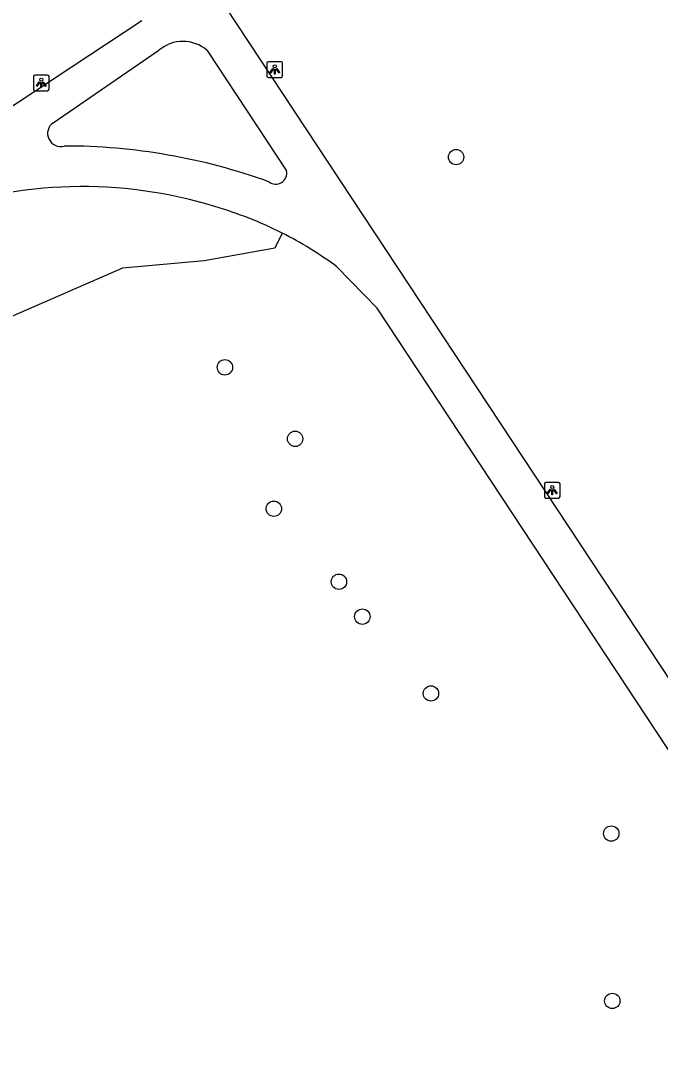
# Model space of a CAD drawing. Extents: x 158352 to 159489, y 383828 to 384597.
# Drawn here: x 158602.1 to 158642.9, y 384225.8 to 384292 of the extents above; entities that cross this region are included whole.
import ezdxf

# ---------------------------------------------------------------- set-up
doc = ezdxf.new("R2010")
doc.units = 0
for name, color, linetype in [('IMGEO_Boom', 7, 'Continuous'), ('IMGEO_Groenvoorziening', 7, 'Continuous'), ('IMGEO_Lichtpunt', 7, 'Continuous'), ('IMGEO_Voetgangersgebied_gesloten', 7, 'Continuous')]:
    doc.layers.add(name, color=color, linetype=linetype)

msp = doc.modelspace()

# ---------------------------------------------------------------- linework, layer by layer
at = {"layer": 'IMGEO_Boom'}
for centre in [(158629.858, 384283.372), (158615.139, 384269.991), (158619.608, 384265.44), (158618.254, 384260.991), (158622.4, 384256.344), (158623.888, 384254.122), (158628.258, 384249.233), (158639.74, 384240.314), (158639.806, 384229.663)]:
    msp.add_circle(centre, 0.489, dxfattribs=at)
at = {"layer": 'IMGEO_Groenvoorziening'}
msp.add_lwpolyline([(158618.781, 384278.538), (158618.311, 384277.576), (158613.814, 384276.765), (158608.615, 384276.304), (158601.646, 384273.273), (158595.94, 384274.467), (158594.851, 384276.932), (158594.761, 384278.785)], dxfattribs=at)
at = {"layer": 'IMGEO_Lichtpunt'}
for p, q in [((158617.811, 384289.351), (158617.811, 384288.544)), ((158617.811, 384289.351), (158617.811, 384288.544)), ((158618.713, 384289.446), (158617.905, 384289.446)), ((158618.713, 384289.446), (158617.905, 384289.446)), ((158618.807, 384288.544), (158618.807, 384289.351)), ((158618.807, 384288.544), (158618.807, 384289.351)), ((158602.943, 384288.501), (158602.943, 384287.694)), ((158602.943, 384288.501), (158602.943, 384287.694)), ((158603.845, 384288.596), (158603.037, 384288.596)), ((158603.845, 384288.596), (158603.037, 384288.596)), ((158603.939, 384287.694), (158603.939, 384288.501)), ((158603.939, 384287.694), (158603.939, 384288.501)), ((158617.905, 384288.45), (158618.713, 384288.45)), ((158617.905, 384288.45), (158618.713, 384288.45)), ((158603.037, 384287.6), (158603.845, 384287.6)), ((158603.037, 384287.6), (158603.845, 384287.6)), ((158635.481, 384262.574), (158635.481, 384261.767)), ((158635.481, 384262.574), (158635.481, 384261.767)), ((158636.383, 384262.669), (158635.575, 384262.669)), ((158636.383, 384262.669), (158635.575, 384262.669)), ((158636.477, 384261.767), (158636.477, 384262.574)), ((158636.477, 384261.767), (158636.477, 384262.574)), ((158635.575, 384261.673), (158636.383, 384261.673)), ((158635.575, 384261.673), (158636.383, 384261.673))]:
    msp.add_line(p, q, dxfattribs=at)
for points in [[(158618.185, 384289.015), (158618.224, 384288.987), (158618.036, 384288.725), (158617.998, 384288.752), (158618.185, 384289.015)], [(158618.287, 384288.967), (158618.334, 384288.967), (158618.334, 384288.645), (158618.287, 384288.645), (158618.287, 384288.967)], [(158618.397, 384288.987), (158618.435, 384289.014), (158618.622, 384288.752), (158618.583, 384288.724), (158618.397, 384288.987)], [(158603.317, 384288.165), (158603.356, 384288.137), (158603.168, 384287.875), (158603.13, 384287.902), (158603.317, 384288.165)], [(158603.419, 384288.117), (158603.466, 384288.117), (158603.466, 384287.795), (158603.419, 384287.795), (158603.419, 384288.117)], [(158603.529, 384288.137), (158603.567, 384288.164), (158603.754, 384287.902), (158603.715, 384287.874), (158603.529, 384288.137)], [(158635.855, 384262.238), (158635.894, 384262.21), (158635.706, 384261.948), (158635.668, 384261.975), (158635.855, 384262.238)], [(158635.957, 384262.19), (158636.004, 384262.19), (158636.004, 384261.868), (158635.957, 384261.868), (158635.957, 384262.19)], [(158636.067, 384262.21), (158636.105, 384262.237), (158636.292, 384261.975), (158636.253, 384261.947), (158636.067, 384262.21)]]:
    msp.add_lwpolyline(points, dxfattribs=at)
for centre in [(158618.31, 384289.149), (158603.442, 384288.299), (158635.98, 384262.372)]:
    msp.add_circle(centre, 0.0994, dxfattribs=at)
for centre, start, end in [((158617.905, 384289.351), 90, 180), ((158617.905, 384289.351), 90, 180), ((158618.713, 384289.351), 0, 90), ((158618.713, 384289.351), 0, 90), ((158603.037, 384288.501), 90, 180), ((158603.037, 384288.501), 90, 180), ((158603.845, 384288.501), 0, 90), ((158603.845, 384288.501), 0, 90), ((158617.905, 384288.544), 180, 270), ((158617.905, 384288.544), 180, 270), ((158618.713, 384288.544), 270, 0), ((158618.713, 384288.544), 270, 360), ((158603.037, 384287.694), 180, 270), ((158603.037, 384287.694), 180, 270), ((158603.845, 384287.694), 270, 0), ((158603.845, 384287.694), 270, 360), ((158635.575, 384262.574), 90, 180), ((158635.575, 384262.574), 90, 180), ((158636.383, 384262.574), 0, 90), ((158636.383, 384262.574), 0, 90), ((158635.575, 384261.767), 180, 270), ((158635.575, 384261.767), 180, 270), ((158636.383, 384261.767), 270, 0), ((158636.383, 384261.767), 270, 360)]:
    msp.add_arc(centre, 0.0946, start, end, dxfattribs=at)
at = {"layer": 'IMGEO_Voetgangersgebied_gesloten'}
for points in [[(158659.272, 384226.21), (158658.869, 384226.78), (158599.905, 384316.048)], [(158609.849, 384292.047), (158555.444, 384256.156)], [(158604.206, 384285.562), (158610.94, 384290.174)], [(158613.999, 384290.162), (158619.068, 384282.495)], [(158656.495, 384225.764), (158624.843, 384273.75), (158622.251, 384276.409)]]:
    msp.add_lwpolyline(points, dxfattribs=at)
for centre, radius, start, end in [((158612.463, 384288.405), 2.334, 48.82717, 130.7233), ((158604.677, 384284.879), 0.83, 124.58306, 285.57334), ((158604.903, 384245.583), 38.496, 70.20364, 90.00505), ((158618.378, 384282.356), 0.704, 231.65625, 11.37135), ((158606.064, 384253.084), 28.416, 72.75235, 110.27588), ((158607.663, 384256.532), 24.655, 63.19649, 73.92539), ((158607.917, 384256.987), 24.134, 58.38728, 63.24793), ((158607.725, 384256.611), 24.556, 53.73201, 58.46466)]:
    msp.add_arc(centre, radius, start, end, dxfattribs=at)

doc.saveas('drawing.dxf')
